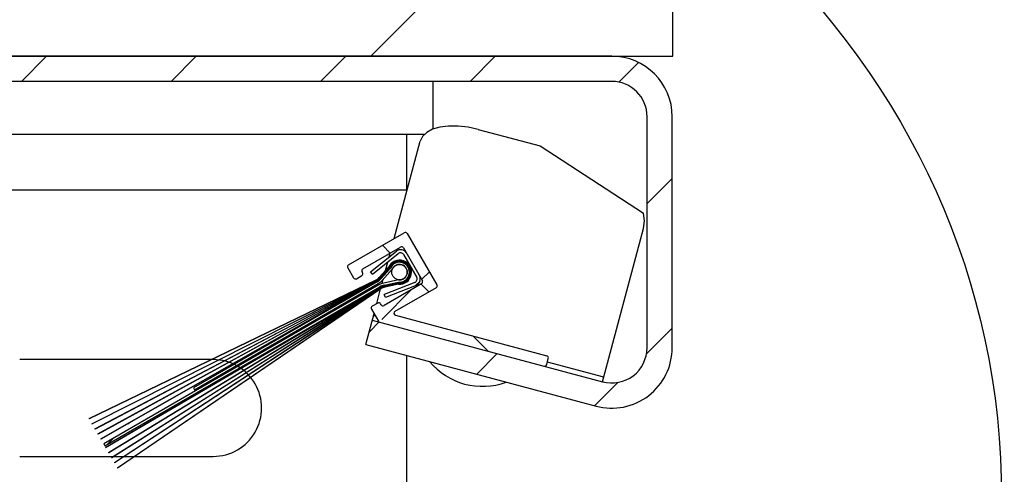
# Model space of a CAD drawing. Header units: inches. Extents: x 170 to 312, y 215 to 248.
# Tile 488 of 529: x 275.427 to 275.76, y 238.583 to 238.737. Entities that reach past the tile are written whole.
import ezdxf

# ---------------------------------------------------------------- set-up
doc = ezdxf.new("R2010")
doc.units = ezdxf.units.IN
doc.header["$LTSCALE"] = 0.25
doc.header["$MEASUREMENT"] = 0
doc.layers.add('DETAILS', color=4, linetype='Continuous')
doc.layers.add('MOTOR LH', color=7, linetype='Continuous')
pattern_1 = [(45, (269.0957981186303, 235.7826082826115), (-0.02535731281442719, 0.02535731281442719), [])]

msp = doc.modelspace()

# ---------------------------------------------------------------- hatches: boundary and pattern name
at = {"layer": 'MOTOR LH'}
h = msp.add_hatch(dxfattribs=at)
h.set_pattern_fill('ANSI31', color=256, style=0)
h.set_pattern_definition([(45, (88.67191315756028, -16.03129922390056), (-0.08838834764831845, 0.08838834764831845), [])])
h.paths.add_polyline_path([(275.6479878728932, 239.2401819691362), (274.9604878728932, 239.2401819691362), (274.9604878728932, 239.0029804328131), (274.8963837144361, 239.0029804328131), (275.0384545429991, 238.9560764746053), (274.9604878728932, 238.9560764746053), (274.9604878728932, 238.7245569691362), (275.6479878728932, 238.7245569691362), (275.6479878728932, 238.887058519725)])
h = msp.add_hatch(dxfattribs=at)
h.set_pattern_fill('ANSI31', color=256, scale=0.2868852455, style=0)
h.set_pattern_definition(pattern_1)
edge = h.paths.add_edge_path(flags=0)
edge.add_line((275.6241514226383, 238.6142102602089), (275.5460564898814, 238.635135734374))
edge.add_line((275.5460564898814, 238.635135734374), (275.5438475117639, 238.6268917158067))
edge.add_line((275.5438475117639, 238.6268917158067), (275.6219424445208, 238.6059662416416))
edge.add_arc((275.6272514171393, 238.6257795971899), 0.02051229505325, 255.0000000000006, 360)
edge.add_line((275.6477637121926, 238.6257795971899), (275.6477637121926, 238.7040474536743))
edge.add_arc((275.6272514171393, 238.7040474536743), 0.02051229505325, 0, 90.00000000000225)
edge.add_line((275.6272514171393, 238.7245597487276), (275.3096694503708, 238.7245597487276))
edge.add_arc((275.3096694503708, 238.7040474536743), 0.02051229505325, 90.00000000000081, 180.0000000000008)
edge.add_line((275.2891571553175, 238.7040474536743), (275.2891571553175, 238.4429460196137))
edge.add_arc((275.3096694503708, 238.4429460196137), 0.02051229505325, 180, 270)
edge.add_line((275.3096694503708, 238.4224337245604), (275.3429481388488, 238.4224337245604))
edge.add_line((275.3429481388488, 238.4224337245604), (275.3429481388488, 238.430968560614))
edge.add_line((275.3429481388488, 238.430968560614), (275.3096694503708, 238.430968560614))
edge.add_arc((275.3096694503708, 238.4429460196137), 0.011977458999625, 179.9999999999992, 269.9999999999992, ccw=False)
edge.add_line((275.2976919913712, 238.4429460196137), (275.2976919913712, 238.7040474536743))
edge.add_arc((275.3096694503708, 238.7040474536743), 0.011977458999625, 90, 180, ccw=False)
edge.add_line((275.3096694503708, 238.716024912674), (275.6272514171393, 238.716024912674))
edge.add_arc((275.6272514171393, 238.7040474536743), 0.011977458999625, 0, 90, ccw=False)
edge.add_line((275.6392288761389, 238.7040474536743), (275.6392288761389, 238.62577959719))
edge.add_arc((275.6272514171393, 238.6257795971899), 0.011977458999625, 254.99999999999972, 360, ccw=False)
h = msp.add_hatch(dxfattribs=at)
h.set_pattern_fill('ANSI38', color=256, scale=0.2868852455, angle=90.0000000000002, style=0)
h.set_pattern_definition([(135.0000000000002, (269.0957981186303, 235.7826082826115), (-0.0253573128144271, -0.02535731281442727), []), (225.0000000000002, (269.0957981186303, 235.7826082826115), (-0.02535731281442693, -0.07607193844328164), [0.08965163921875, -0.05379098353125])])
edge = h.paths.add_edge_path(flags=0)
edge.add_arc((275.5464063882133, 238.6392126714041), 0.00071721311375, 119.999999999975, 210.0000000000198)
edge.add_line((275.5457852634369, 238.6388540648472), (275.5481267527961, 238.6347984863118))
edge.add_arc((275.5487478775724, 238.6351570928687), 0.00071721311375, 209.9999999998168, 254.9999999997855)
edge.add_line((275.5485622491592, 238.6344643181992), (275.6043089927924, 238.619527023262))
edge.add_arc((275.6044946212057, 238.6202197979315), 0.00071721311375, 254.9999999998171, 345.0000000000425)
edge.add_line((275.6051873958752, 238.6200341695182), (275.6057442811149, 238.6221124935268))
edge.add_arc((275.6050515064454, 238.62229812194), 0.00071721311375, 344.9999999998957, 434.9999999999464)
edge.add_line((275.6052371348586, 238.6229908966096), (275.5539051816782, 238.6367452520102))
edge.add_arc((275.5540908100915, 238.6374380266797), 0.00071721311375, 120.00000000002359, 254.9999999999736, ccw=False)
edge.add_line((275.5537322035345, 238.6380591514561), (275.5676816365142, 238.646112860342))
edge.add_arc((275.5673230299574, 238.6467339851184), 0.00071721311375, 299.9999999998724, 389.9999999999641)
edge.add_line((275.5679441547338, 238.6470925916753), (275.5579031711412, 238.6644840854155))
edge.add_arc((275.5572820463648, 238.6641254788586), 0.00071721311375, 30.00000000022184, 120.0000000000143)
edge.add_line((275.556923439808, 238.664746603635), (275.5379791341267, 238.6538091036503))
edge.add_arc((275.5383377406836, 238.6531879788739), 0.00071721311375, 120.000000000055, 210.0000000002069)
edge.add_line((275.5377166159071, 238.652829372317), (275.5396889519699, 238.6494131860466))
edge.add_arc((275.5403100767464, 238.6497717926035), 0.00071721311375, 210.0000000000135, 299.9999999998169)
edge.add_line((275.5406686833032, 238.6491506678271), (275.5425320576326, 238.6502264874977))
edge.add_arc((275.5421734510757, 238.6508476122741), 0.00071721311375, 299.9999999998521, 390.000000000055)
edge.add_line((275.5427945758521, 238.651206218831), (275.5426152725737, 238.6515167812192))
edge.add_arc((275.5432363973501, 238.6518753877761), 0.00071721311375, 120.00000000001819, 209.999999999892, ccw=False)
edge.add_line((275.5428777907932, 238.6524965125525), (275.5556108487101, 238.6598479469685))
edge.add_arc((275.555969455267, 238.659226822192), 0.00071721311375, 29.999999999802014, 120.00000000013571, ccw=False)
edge.add_line((275.5565905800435, 238.6595854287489), (275.5630454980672, 238.6484051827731))
edge.add_arc((275.5624243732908, 238.6480465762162), 0.00071721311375, -59.999999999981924, 30.000000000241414, ccw=False)
edge.add_line((275.5627829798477, 238.6474254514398), (275.5500499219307, 238.6400740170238))
edge.add_arc((275.5496913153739, 238.6406951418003), 0.00071721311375, 210.0000000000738, 299.99999999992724, ccw=False)
edge.add_line((275.5490701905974, 238.6403365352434), (275.548890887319, 238.6406470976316))
edge.add_arc((275.5482697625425, 238.6402884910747), 0.00071721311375, 30.00000000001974, 119.9999999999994)
edge.add_line((275.5479111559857, 238.6409096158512), (275.5460477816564, 238.6398337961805))
h = msp.add_hatch(dxfattribs=at)
h.set_pattern_fill('ANSI31', color=256, scale=0.2868852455, style=0)
h.set_pattern_definition(pattern_1)
edge = h.paths.add_edge_path(flags=0)
edge.add_arc((275.5600918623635, 238.64899971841), 0.001184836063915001, -68.65120948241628, 29.999999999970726, ccw=False)
edge.add_line((275.5605231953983, 238.6478961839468), (275.5501352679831, 238.6438359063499))
edge.add_line((275.5501352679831, 238.6438359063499), (275.5505269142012, 238.6428339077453))
edge.add_line((275.5505269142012, 238.6428339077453), (275.5609148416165, 238.6468941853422))
edge.add_arc((275.5600918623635, 238.64899971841), 0.002260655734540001, 291.348790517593, 390.0000000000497)
edge.add_line((275.5620496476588, 238.6501300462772), (275.5575864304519, 238.6578605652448))
edge.add_arc((275.5556286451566, 238.6567302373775), 0.002260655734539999, 29.99999999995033, 128.6512094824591)
edge.add_line((275.5542166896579, 238.6584957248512), (275.545506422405, 238.6515296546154))
edge.add_line((275.545506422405, 238.6515296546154), (275.546178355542, 238.650689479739))
edge.add_line((275.546178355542, 238.650689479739), (275.554888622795, 238.6576555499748))
edge.add_arc((275.5556286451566, 238.6567302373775), 0.001184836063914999, 29.999999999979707, 128.6512094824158, ccw=False)
edge.add_line((275.5566547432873, 238.6573226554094), (275.5611179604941, 238.6495921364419))
h = msp.add_hatch(dxfattribs=at)
h.set_pattern_fill('ANSI31', color=256, scale=0.2868852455, style=0)
h.set_pattern_definition(pattern_1)
edge = h.paths.add_edge_path(flags=0)
edge.add_line((275.5502704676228, 238.6462757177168), (275.5549912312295, 238.6472881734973))
edge.add_arc((275.555285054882, 238.6513574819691), 0.004079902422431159, 265.8701361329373, 514.1298638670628)
edge.add_line((275.5516140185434, 238.6531376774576), (275.5483768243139, 238.6495556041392))
edge.add_arc((275.545184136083, 238.652440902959), 0.004303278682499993, 299.9999999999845, 317.8952222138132, ccw=False)
edge.add_line((275.5473357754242, 238.6487141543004), (275.4500106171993, 238.6017693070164))
edge.add_line((275.4500106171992, 238.6017693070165), (275.4500720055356, 238.6016629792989))
edge.add_line((275.4500720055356, 238.6016629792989), (275.5473716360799, 238.6486520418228))
edge.add_arc((275.545184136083, 238.652440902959), 0.004374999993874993, 299.9999999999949, 317.8952222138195)
edge.add_line((275.5484300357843, 238.6495075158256), (275.5516741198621, 238.6530972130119))
edge.add_arc((275.555285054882, 238.6513574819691), 0.00400818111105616, -94.2754575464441, 154.2754575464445, ccw=False)
edge.add_line((275.5549862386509, 238.647360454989), (275.5502554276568, 238.6463458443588))
edge.add_arc((275.5511728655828, 238.6420681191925), 0.004374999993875, 102.1047777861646, 119.9999999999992)
edge.add_line((275.5489853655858, 238.6458569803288), (275.459641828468, 238.5850875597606))
edge.add_line((275.459641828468, 238.5850875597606), (275.4597032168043, 238.5849812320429))
edge.add_line((275.4597032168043, 238.584981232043), (275.5490212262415, 238.6457948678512))
edge.add_arc((275.5511728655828, 238.6420681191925), 0.004303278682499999, 102.1047777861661, 119.99999999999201, ccw=False)
h = msp.add_hatch(dxfattribs=at)
h.set_pattern_fill('ANSI31', color=256, scale=0.2868852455, style=0)
h.set_pattern_definition(pattern_1)
edge = h.paths.add_edge_path(flags=0)
edge.add_line((275.5502403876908, 238.6464159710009), (275.5549813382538, 238.6474327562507))
edge.add_arc((275.555285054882, 238.6513574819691), 0.003936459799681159, 265.5749599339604, 514.4250400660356)
edge.add_line((275.5517342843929, 238.6530568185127), (275.5484832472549, 238.6494594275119))
edge.add_arc((275.545184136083, 238.652440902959), 0.004446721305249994, 299.9999999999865, 317.8952222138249, ccw=False)
edge.add_line((275.5474074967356, 238.6485899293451), (275.4510193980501, 238.600022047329))
edge.add_line((275.4510193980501, 238.600022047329), (275.451080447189, 238.5999163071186))
edge.add_line((275.451080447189, 238.5999163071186), (275.5474433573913, 238.6485278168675))
edge.add_arc((275.545184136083, 238.652440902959), 0.004518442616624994, 299.9999999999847, 317.895222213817)
edge.add_line((275.5485364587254, 238.6494113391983), (275.5517945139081, 238.6530164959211))
edge.add_arc((275.555285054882, 238.6513574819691), 0.003864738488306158, -94.57879696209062, 154.578796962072, ccw=False)
edge.add_line((275.5549765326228, 238.6475050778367), (275.5502253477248, 238.646486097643))
edge.add_arc((275.5511728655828, 238.6420681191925), 0.004518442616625, 102.1047777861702, 120.000000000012)
edge.add_line((275.5489136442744, 238.6459812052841), (275.4586333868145, 238.5868342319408))
edge.add_line((275.4586333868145, 238.5868342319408), (275.4586944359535, 238.5867284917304))
edge.add_line((275.4586944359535, 238.5867284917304), (275.5489495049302, 238.6459190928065))
edge.add_arc((275.5511728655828, 238.6420681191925), 0.00444672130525, 102.10477778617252, 119.99999999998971, ccw=False)
h = msp.add_hatch(dxfattribs=at)
h.set_pattern_fill('ANSI31', color=256, scale=0.2868852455, style=0)
h.set_pattern_definition(pattern_1)
edge = h.paths.add_edge_path(flags=0)
edge.add_line((275.5502103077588, 238.6465562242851), (275.5549718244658, 238.6475774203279))
edge.add_arc((275.555285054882, 238.6513574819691), 0.003793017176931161, 265.2630739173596, 514.7369260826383)
edge.add_line((275.5518548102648, 238.6529762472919), (275.548589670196, 238.6493632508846))
edge.add_arc((275.545184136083, 238.652440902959), 0.004590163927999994, 299.9999999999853, 317.8952222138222, ccw=False)
edge.add_line((275.547479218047, 238.6484657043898), (275.4520192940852, 238.598290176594))
edge.add_line((275.4520192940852, 238.598290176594), (275.4520801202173, 238.5981848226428))
edge.add_line((275.4520801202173, 238.5981848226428), (275.5475150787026, 238.6484035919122))
edge.add_arc((275.545184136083, 238.652440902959), 0.004661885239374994, 300.0000000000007, 317.8952222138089)
edge.add_line((275.5486428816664, 238.6493151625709), (275.5519151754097, 238.6529360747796))
edge.add_arc((275.555285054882, 238.6513574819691), 0.00372129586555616, -94.89963865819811, 154.8996386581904, ccw=False)
edge.add_line((275.554967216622, 238.6476497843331), (275.5501952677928, 238.6466263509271))
edge.add_arc((275.5511728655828, 238.6420681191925), 0.004661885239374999, 102.1047777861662, 120.0000000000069)
edge.add_line((275.5488419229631, 238.6461054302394), (275.4576337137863, 238.5885657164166))
edge.add_line((275.4576337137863, 238.5885657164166), (275.4576945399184, 238.5884603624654))
edge.add_line((275.4576945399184, 238.5884603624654), (275.5488777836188, 238.6460433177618))
edge.add_arc((275.5511728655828, 238.6420681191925), 0.004590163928, 102.10477778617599, 119.99999999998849, ccw=False)
h = msp.add_hatch(dxfattribs=at)
h.set_pattern_fill('ANSI31', color=256, scale=0.2868852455, style=0)
h.set_pattern_definition(pattern_1)
edge = h.paths.add_edge_path(flags=0)
edge.add_line((275.5501802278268, 238.6466964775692), (275.5549627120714, 238.6477221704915))
edge.add_arc((275.555285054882, 238.6513574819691), 0.003649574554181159, 264.932839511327, 515.0671604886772)
edge.add_line((275.5519756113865, 238.6528959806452), (275.548696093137, 238.6492670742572))
edge.add_arc((275.545184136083, 238.652440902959), 0.004733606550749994, 299.99999999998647, 317.89522221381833, ccw=False)
edge.add_line((275.5475509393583, 238.6483414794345), (275.4530137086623, 238.5965678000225))
edge.add_line((275.4530137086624, 238.5965678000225), (275.4530736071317, 238.5964640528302))
edge.add_line((275.4530736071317, 238.5964640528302), (275.547586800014, 238.6482793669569))
edge.add_arc((275.545184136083, 238.652440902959), 0.004805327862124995, 299.9999999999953, 317.8952222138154)
edge.add_line((275.5487493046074, 238.6492189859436), (275.5520361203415, 238.6528559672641))
edge.add_arc((275.555285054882, 238.6513574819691), 0.003577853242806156, -95.23973326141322, 155.2397332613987, ccw=False)
edge.add_line((275.5549583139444, 238.6477945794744), (275.5501651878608, 238.6467666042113))
edge.add_arc((275.5511728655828, 238.6420681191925), 0.004805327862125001, 102.1047777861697, 120.0000000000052)
edge.add_line((275.5487702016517, 238.6462296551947), (275.4566402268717, 238.5902864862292))
edge.add_line((275.4566402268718, 238.5902864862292), (275.4567001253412, 238.5901827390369))
edge.add_line((275.4567001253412, 238.5901827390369), (275.5488060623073, 238.646167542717))
edge.add_arc((275.5511728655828, 238.6420681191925), 0.00473360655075, 102.10477778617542, 119.99999999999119, ccw=False)
h = msp.add_hatch(dxfattribs=at)
h.set_pattern_fill('ANSI31', color=256, scale=0.2868852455, style=0)
h.set_pattern_definition(pattern_1)
edge = h.paths.add_edge_path(flags=0)
edge.add_line((275.5488557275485, 238.6491228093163), (275.552157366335, 238.6527761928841))
edge.add_arc((275.555285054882, 238.6513574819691), 0.003434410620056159, -95.60108679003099, 155.6010867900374, ccw=False)
edge.add_line((275.5549498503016, 238.6479394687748), (275.5501351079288, 238.6469068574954))
edge.add_arc((275.5511728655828, 238.6420681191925), 0.004948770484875, 102.104777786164, 120.0000000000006)
edge.add_line((275.5486984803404, 238.6463538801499), (275.4556502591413, 238.5920011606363))
edge.add_line((275.4556502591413, 238.5920011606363), (275.455710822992, 238.5918962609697))
edge.add_line((275.455710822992, 238.5918962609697), (275.548734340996, 238.6462917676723))
edge.add_arc((275.5511728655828, 238.6420681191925), 0.0048770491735, 102.10477778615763, 119.99999999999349, ccw=False)
edge.add_line((275.5501501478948, 238.6468367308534), (275.5549540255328, 238.6478670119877))
edge.add_arc((275.555285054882, 238.6513574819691), 0.00350613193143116, 264.5823839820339, 515.4176160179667)
edge.add_line((275.5520967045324, 238.6528160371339), (275.548802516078, 238.6491708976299))
edge.add_arc((275.545184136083, 238.652440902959), 0.004877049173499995, 299.99999999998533, 317.895222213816, ccw=False)
edge.add_line((275.5476226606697, 238.6482172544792), (275.4540030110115, 238.5948542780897))
edge.add_line((275.4540030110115, 238.5948542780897), (275.4540635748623, 238.5947493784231))
edge.add_line((275.4540635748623, 238.5947493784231), (275.5476585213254, 238.6481551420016))
edge.add_arc((275.545184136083, 238.652440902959), 0.004948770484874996, 299.9999999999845, 317.8952222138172)
h = msp.add_hatch(dxfattribs=at)
h.set_pattern_fill('ANSI31', color=256, scale=0.2868852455, style=0)
h.set_pattern_definition(pattern_1)
edge = h.paths.add_edge_path(flags=0)
edge.add_line((275.5549126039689, 238.6487383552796), (275.5499696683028, 238.6476782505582))
edge.add_arc((275.5511728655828, 238.6420681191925), 0.00573770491, 102.1047777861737, 119.9999999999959)
edge.add_line((275.5483040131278, 238.647037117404), (275.4549824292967, 238.593157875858))
edge.add_line((275.4549824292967, 238.593157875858), (275.4553410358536, 238.5925367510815))
edge.add_line((275.4553410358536, 238.5925367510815), (275.5486626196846, 238.6464159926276))
edge.add_arc((275.5511728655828, 238.6420681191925), 0.00502049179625, 102.10477778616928, 119.99999999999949, ccw=False)
edge.add_line((275.5501200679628, 238.6469769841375), (275.5549457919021, 238.6480119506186))
edge.add_arc((275.555285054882, 238.6513574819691), 0.003362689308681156, 264.2095555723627, 515.7904444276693)
edge.add_line((275.5522181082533, 238.6527364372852), (275.548908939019, 238.6490747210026))
edge.add_arc((275.545184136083, 238.652440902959), 0.005020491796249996, 300.00000000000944, 317.8952222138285, ccw=False)
edge.add_line((275.547694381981, 238.648093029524), (275.4854290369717, 238.6121441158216))
edge.add_line((275.4854290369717, 238.6121441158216), (275.4857876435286, 238.6115229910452))
edge.add_line((275.4857876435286, 238.6115229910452), (275.548052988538, 238.6474719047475))
edge.add_arc((275.545184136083, 238.652440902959), 0.005737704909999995, 300.0000000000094, 317.8952222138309)
edge.add_line((275.5494410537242, 238.648593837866), (275.5528305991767, 238.6523444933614))
edge.add_arc((275.555285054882, 238.6513574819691), 0.002645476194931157, -98.09343844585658, 158.0934384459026, ccw=False)

# ---------------------------------------------------------------- linework, layer by layer
at = {"layer": 'DETAILS'}
msp.add_ellipse((275.4685089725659, 238.5765726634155), major_axis=(0.2908345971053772, -0.002004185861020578), ratio=0.919728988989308, dxfattribs=at)
at = {"layer": 'MOTOR LH'}
for p, q in [((275.6479878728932, 238.7245569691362), (275.6479878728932, 239.2401819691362)), ((274.9604878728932, 238.7245569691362), (275.6479878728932, 238.7245569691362)), ((275.6272514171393, 238.7245597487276), (275.3096694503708, 238.7245597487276)), ((275.6272514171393, 238.716024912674), (275.3096694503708, 238.716024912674)), ((275.5666469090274, 238.6998374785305), (275.5666469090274, 238.716024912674)), ((275.6392288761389, 238.6257795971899), (275.6392288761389, 238.7040474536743)), ((275.6477637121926, 238.6257795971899), (275.6477637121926, 238.7040474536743)), ((275.5819386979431, 238.6997724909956), (275.6029737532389, 238.6941361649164)), ((275.3335526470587, 238.6980945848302), (275.5637468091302, 238.6980945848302)), ((275.5534539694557, 238.6627435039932), (275.5622989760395, 238.6957535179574)), ((275.5577534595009, 238.6787894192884), (275.5577534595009, 238.6980945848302)), ((275.5578524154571, 238.679158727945), (275.3608784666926, 238.679158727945)), ((275.6241514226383, 238.6142102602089), (275.638073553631, 238.6661683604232)), ((275.5379791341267, 238.6538091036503), (275.556923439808, 238.664746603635)), ((275.5579031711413, 238.6644840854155), (275.5679441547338, 238.6470925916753)), ((275.5428777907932, 238.6524965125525), (275.5556108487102, 238.6598479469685)), ((275.545506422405, 238.6515296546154), (275.5542166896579, 238.6584957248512)), ((275.5565905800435, 238.6595854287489), (275.5630454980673, 238.6484051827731)), ((275.546178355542, 238.650689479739), (275.554888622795, 238.6576555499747)), ((275.5517973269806, 238.6565608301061), (275.5521413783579, 238.6578448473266)), ((275.5566547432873, 238.6573226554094), (275.5611179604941, 238.6495921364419)), ((275.5377166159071, 238.652829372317), (275.53968895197, 238.6494131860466)), ((275.5483768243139, 238.6495556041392), (275.5516140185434, 238.6531376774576)), ((275.5516741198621, 238.6530972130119), (275.5484300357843, 238.6495075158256)), ((275.5484832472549, 238.6494594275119), (275.5517342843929, 238.6530568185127)), ((275.5517945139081, 238.6530164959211), (275.5485364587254, 238.6494113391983)), ((275.548589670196, 238.6493632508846), (275.5518548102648, 238.6529762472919)), ((275.5519151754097, 238.6529360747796), (275.5486428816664, 238.6493151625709)), ((275.548696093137, 238.6492670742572), (275.5519756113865, 238.6528959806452)), ((275.5520361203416, 238.652855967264), (275.5487493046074, 238.6492189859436)), ((275.548802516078, 238.6491708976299), (275.5520967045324, 238.6528160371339)), ((275.552157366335, 238.6527761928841), (275.5488557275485, 238.6491228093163)), ((275.5522181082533, 238.6527364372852), (275.548908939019, 238.6490747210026)), ((275.5494410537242, 238.648593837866), (275.5528305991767, 238.6523444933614)), ((275.5504892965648, 238.6516791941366), (275.5505300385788, 238.6518312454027)), ((275.5505707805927, 238.6519832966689), (275.5513275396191, 238.6548075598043)), ((275.4500106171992, 238.6017693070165), (275.5473357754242, 238.6487141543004)), ((275.5473716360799, 238.6486520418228), (275.4500720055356, 238.6016629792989)), ((275.4510193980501, 238.600022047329), (275.5474074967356, 238.6485899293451)), ((275.5474433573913, 238.6485278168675), (275.451080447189, 238.5999163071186)), ((275.5406686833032, 238.6491506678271), (275.5425320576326, 238.6502264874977)), ((275.5427945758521, 238.651206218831), (275.5426152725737, 238.6515167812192)), ((275.546178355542, 238.650689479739), (275.545506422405, 238.6515296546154)), ((275.5493739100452, 238.6475165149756), (275.5497559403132, 238.6489422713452)), ((275.5549126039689, 238.6487383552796), (275.5499696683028, 238.6476782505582)), ((275.5501633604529, 238.6504627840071), (275.5502041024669, 238.6506148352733)), ((275.5502448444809, 238.6507668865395), (275.5502855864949, 238.6509189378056)), ((275.5503263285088, 238.6510709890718), (275.5503670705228, 238.651223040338)), ((275.5504078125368, 238.6513750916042), (275.5504485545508, 238.6515271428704)), ((275.4520192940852, 238.598290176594), (275.547479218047, 238.6484657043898)), ((275.5475150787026, 238.6484035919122), (275.4520801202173, 238.5981848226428)), ((275.4530137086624, 238.5965678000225), (275.5475509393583, 238.6483414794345)), ((275.547586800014, 238.6482793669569), (275.4530736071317, 238.5964640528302)), ((275.4540030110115, 238.5948542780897), (275.5476226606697, 238.6482172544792)), ((275.5476585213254, 238.6481551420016), (275.4540635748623, 238.5947493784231)), ((275.5483040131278, 238.647037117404), (275.4549824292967, 238.593157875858)), ((275.4553410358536, 238.5925367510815), (275.5486626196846, 238.6464159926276)), ((275.4556502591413, 238.5920011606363), (275.5486984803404, 238.6463538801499)), ((275.548734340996, 238.6462917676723), (275.455710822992, 238.5918962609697)), ((275.4566402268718, 238.5902864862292), (275.5487702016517, 238.6462296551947)), ((275.5488060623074, 238.646167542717), (275.4567001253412, 238.5901827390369)), ((275.4576337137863, 238.5885657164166), (275.5488419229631, 238.6461054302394)), ((275.5488777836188, 238.6460433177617), (275.4576945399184, 238.5884603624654)), ((275.4586333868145, 238.5868342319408), (275.5489136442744, 238.6459812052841)), ((275.5489495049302, 238.6459190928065), (275.4586944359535, 238.5867284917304)), ((275.459641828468, 238.5850875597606), (275.5489853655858, 238.6458569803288)), ((275.5490212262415, 238.6457948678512), (275.4597032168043, 238.584981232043)), ((275.547694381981, 238.648093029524), (275.4854290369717, 238.6121441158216)), ((275.4857876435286, 238.6115229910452), (275.548052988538, 238.6474719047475)), ((275.5475473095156, 238.6406995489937), (275.5488883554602, 238.6457044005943)), ((275.5489167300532, 238.6458102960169), (275.548945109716, 238.6459162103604)), ((275.5489712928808, 238.6460139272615), (275.5489969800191, 238.6461097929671)), ((275.5490223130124, 238.6462043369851), (275.5490473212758, 238.6462976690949)), ((275.5490720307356, 238.6463898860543), (275.5490964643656, 238.6464810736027)), ((275.5491206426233, 238.6465713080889), (275.5491445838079, 238.6466606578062)), ((275.5627829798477, 238.6474254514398), (275.5500499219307, 238.6400740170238)), ((275.5501200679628, 238.6469769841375), (275.5549457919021, 238.6480119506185)), ((275.5501351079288, 238.6469068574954), (275.5549498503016, 238.6479394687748)), ((275.5605231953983, 238.6478961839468), (275.5501352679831, 238.6438359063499)), ((275.5549540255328, 238.6478670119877), (275.5501501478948, 238.6468367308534)), ((275.5501651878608, 238.6467666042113), (275.5549583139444, 238.6477945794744)), ((275.5549627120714, 238.6477221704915), (275.5501802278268, 238.6466964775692)), ((275.5501952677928, 238.6466263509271), (275.554967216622, 238.6476497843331)), ((275.5549718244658, 238.6475774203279), (275.5502103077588, 238.6465562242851)), ((275.5502253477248, 238.646486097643), (275.5549765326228, 238.6475050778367)), ((275.5549813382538, 238.6474327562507), (275.5502403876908, 238.6464159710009)), ((275.5502554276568, 238.6463458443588), (275.5549862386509, 238.647360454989)), ((275.5549912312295, 238.6472881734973), (275.5502704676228, 238.6462757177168)), ((275.5609148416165, 238.6468941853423), (275.5505269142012, 238.6428339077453)), ((275.5676816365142, 238.646112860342), (275.5537322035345, 238.6380591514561)), ((275.5505269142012, 238.6428339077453), (275.5501352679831, 238.6438359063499)), ((275.5457852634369, 238.6388540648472), (275.548126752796, 238.6347984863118)), ((275.5479111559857, 238.6409096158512), (275.5460477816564, 238.6398337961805)), ((275.5490701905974, 238.6403365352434), (275.548890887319, 238.6406470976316)), ((275.5438475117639, 238.6268917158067), (275.54665101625, 238.637354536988)), ((275.5460564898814, 238.635135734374), (275.6241514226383, 238.6142102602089)), ((275.5471406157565, 238.6365065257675), (275.546471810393, 238.6366857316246)), ((275.5539051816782, 238.6367452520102), (275.6052371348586, 238.6229908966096)), ((275.5438475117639, 238.6268917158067), (275.6219424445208, 238.6059662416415)), ((275.5577534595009, 238.5421885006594), (275.5577534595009, 238.6231656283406)), ((275.6051873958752, 238.6200341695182), (275.6057442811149, 238.6221124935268)), ((275.4921284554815, 238.6217368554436), (275.426503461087, 238.6217368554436)), ((275.6245667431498, 238.6157602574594), (275.6054170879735, 238.6208913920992)), ((275.4854290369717, 238.6121441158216), (275.4857876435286, 238.6115229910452)), ((275.4500106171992, 238.6017693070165), (275.4500720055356, 238.6016629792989)), ((275.4510193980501, 238.600022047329), (275.451080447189, 238.5999163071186)), ((275.4520192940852, 238.598290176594), (275.4520801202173, 238.5981848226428)), ((275.4530137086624, 238.5965678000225), (275.4530736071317, 238.5964640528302)), ((275.4540030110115, 238.5948542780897), (275.4540635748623, 238.5947493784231)), ((275.4549824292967, 238.593157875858), (275.4553410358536, 238.5925367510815)), ((275.4556502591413, 238.5920011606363), (275.455710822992, 238.5918962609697)), ((275.426503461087, 238.5889243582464), (275.4921284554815, 238.5889243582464)), ((275.4566402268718, 238.5902864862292), (275.4567001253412, 238.5901827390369)), ((275.4576337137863, 238.5885657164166), (275.4576945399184, 238.5884603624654)), ((275.4586333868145, 238.5868342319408), (275.4586944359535, 238.5867284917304)), ((275.459641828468, 238.5850875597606), (275.4597032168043, 238.584981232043))]:
    msp.add_line(p, q, dxfattribs=at)
at = {"layer": 'MOTOR LH', "flags": 128}
for points in [[(275.5819386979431, 238.6997724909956), (275.5785152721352, 238.7005114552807), (275.5751342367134, 238.7008892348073), (275.5719255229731, 238.70089131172), (275.5690124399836, 238.7005176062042), (275.5665069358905, 238.6997824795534), (275.5645052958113, 238.6987141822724), (275.5630844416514, 238.6973537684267), (275.5622989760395, 238.6957535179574)], [(275.638073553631, 238.6661683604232), (275.6383814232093, 238.6687276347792), (275.6379991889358, 238.6713455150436)]]:
    msp.add_lwpolyline(points, dxfattribs=at)
at = {"layer": 'MOTOR LH'}
msp.add_lwpolyline([(275.6029737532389, 238.6941361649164), (275.6379991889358, 238.6713455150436)], dxfattribs=at)
msp.add_circle((275.555285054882, 238.6513574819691), 0.00261190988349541, dxfattribs=at)
for centre, radius, start, end in [((275.6272514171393, 238.7040474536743), 0.0205122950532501, 0, 90), ((275.6272514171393, 238.7040474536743), 0.01197745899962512, 0, 90), ((275.5572820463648, 238.6641254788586), 0.0007172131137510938, 30.00000000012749, 119.9999999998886), ((275.5556286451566, 238.6567302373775), 0.002260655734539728, 29.99999999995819, 128.651209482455), ((275.555969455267, 238.659226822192), 0.0007172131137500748, 30.00000000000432, 120.0000000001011), ((275.555285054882, 238.6513574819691), 0.004079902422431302, 265.8701361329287, 154.1298638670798), ((275.555285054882, 238.6513574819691), 0.004008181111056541, 265.7245424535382, 154.2754575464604), ((275.555285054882, 238.6513574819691), 0.003936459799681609, 265.5749599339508, 154.4250400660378), ((275.555285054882, 238.6513574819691), 0.003864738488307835, 265.4212030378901, 154.5787969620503), ((275.5556286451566, 238.6567302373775), 0.001184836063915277, 29.99999999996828, 128.6512094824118), ((275.5383377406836, 238.6531879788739), 0.0007172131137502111, 120.0000000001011, 210.0000000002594), ((275.5432363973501, 238.6518753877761), 0.0007172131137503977, 120.0000000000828, 209.9999999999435), ((275.555285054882, 238.6513574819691), 0.003793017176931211, 265.2630739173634, 154.7369260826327), ((275.555285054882, 238.6513574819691), 0.00372129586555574, 265.1003613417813, 154.8996386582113), ((275.555285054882, 238.6513574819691), 0.003649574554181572, 264.932839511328, 155.0671604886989), ((275.555285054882, 238.6513574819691), 0.003577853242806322, 264.7602667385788, 155.2397332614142), ((275.555285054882, 238.6513574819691), 0.003506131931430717, 264.5823839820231, 155.4176160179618), ((275.555285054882, 238.6513574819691), 0.003434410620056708, 264.3989132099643, 155.6010867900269), ((275.555285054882, 238.6513574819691), 0.003362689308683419, 264.2095555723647, 155.7904444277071), ((275.555285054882, 238.6513574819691), 0.00264547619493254, 261.906561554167, 158.0934384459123), ((275.5403100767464, 238.6497717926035), 0.0007172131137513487, 210.000000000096, 299.9999999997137), ((275.5421734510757, 238.6508476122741), 0.0007172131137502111, 299.9999999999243, 30.00000000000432), ((275.545184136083, 238.652440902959), 0.004303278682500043, 299.9999999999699, 317.895222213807), ((275.545184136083, 238.652440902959), 0.004374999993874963, 299.9999999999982, 317.8952222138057), ((275.545184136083, 238.652440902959), 0.00444672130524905, 299.9999999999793, 317.895222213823), ((275.545184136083, 238.652440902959), 0.004518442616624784, 299.9999999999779, 317.8952222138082), ((275.545184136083, 238.652440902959), 0.004590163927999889, 300.0000000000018, 317.8952222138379), ((275.545184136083, 238.652440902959), 0.004661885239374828, 300.0000000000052, 317.8952222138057), ((275.545184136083, 238.652440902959), 0.004733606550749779, 299.999999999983, 317.8952222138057), ((275.545184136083, 238.652440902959), 0.00480532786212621, 299.9999999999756, 317.8952222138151), ((275.545184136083, 238.652440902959), 0.004877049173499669, 299.9999999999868, 317.8952222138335), ((275.545184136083, 238.652440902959), 0.004948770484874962, 299.9999999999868, 317.8952222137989), ((275.545184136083, 238.652440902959), 0.005020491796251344, 300.0000000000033, 317.8952222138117), ((275.545184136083, 238.652440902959), 0.005737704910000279, 300.0000000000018, 317.8952222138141), ((275.5600918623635, 238.64899971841), 0.00118483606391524, 291.3487905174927, 29.99999999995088), ((275.5600918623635, 238.64899971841), 0.002260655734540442, 291.3487905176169, 30.00000000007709), ((275.5511728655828, 238.6420681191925), 0.00573770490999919, 102.104777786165, 120.0000000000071), ((275.5511728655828, 238.6420681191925), 0.005020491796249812, 102.1047777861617, 119.9999999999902), ((275.5511728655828, 238.6420681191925), 0.004948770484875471, 102.1047777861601, 120.0000000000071), ((275.5511728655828, 238.6420681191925), 0.004877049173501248, 102.1047777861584, 119.9999999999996), ((275.5511728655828, 238.6420681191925), 0.004805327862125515, 102.1047777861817, 120.0000000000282), ((275.5511728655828, 238.6420681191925), 0.004733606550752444, 102.1047777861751, 120.0000000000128), ((275.5511728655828, 238.6420681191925), 0.004661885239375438, 102.1047777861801, 120.0000000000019), ((275.5511728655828, 238.6420681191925), 0.004590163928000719, 102.1047777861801, 119.9999999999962), ((275.5511728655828, 238.6420681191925), 0.004518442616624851, 102.1047777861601, 120.0000000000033), ((275.5511728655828, 238.6420681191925), 0.004446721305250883, 102.1047777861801, 119.9999999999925), ((275.5511728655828, 238.6420681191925), 0.004374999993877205, 102.1047777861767, 120.0000000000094), ((275.5511728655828, 238.6420681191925), 0.004303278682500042, 102.1047777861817, 119.9999999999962), ((275.5624243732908, 238.6480465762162), 0.0007172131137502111, 300.0000000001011, 30.00000000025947), ((275.5673230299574, 238.6467339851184), 0.0007172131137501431, 299.9999999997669, 29.99999999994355), ((275.5464063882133, 238.6392126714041), 0.0007172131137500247, 120.0000000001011, 210.0000000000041), ((275.5482697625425, 238.6402884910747), 0.0007172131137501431, 30.00000000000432, 120.0000000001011), ((275.5496913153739, 238.6406951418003), 0.0007172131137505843, 210.0000000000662, 299.9999999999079), ((275.5540908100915, 238.6374380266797), 0.0007172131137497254, 120.0000000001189, 254.99999999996), ((275.5487478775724, 238.6351570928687), 0.0007172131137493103, 209.9999999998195, 254.9999999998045), ((275.6272514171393, 238.6257795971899), 0.0205122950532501, 255.0000000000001, 0), ((275.6272514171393, 238.6257795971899), 0.01197745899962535, 254.9999999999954, 0), ((275.6050515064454, 238.62229812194), 0.0007172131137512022, 344.9999999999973, 74.99999999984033), ((275.4921284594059, 238.6053306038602), 0.0164062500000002, 269.9999999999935, 90), ((275.5833676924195, 238.6358281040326), 0.02316374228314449, 219.5106567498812, 290.4893156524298), ((275.6044946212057, 238.6202197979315), 0.000717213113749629, 254.99999999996, 345.000000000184)]:
    msp.add_arc(centre, radius, start, end, dxfattribs=at)

doc.saveas('drawing.dxf')
